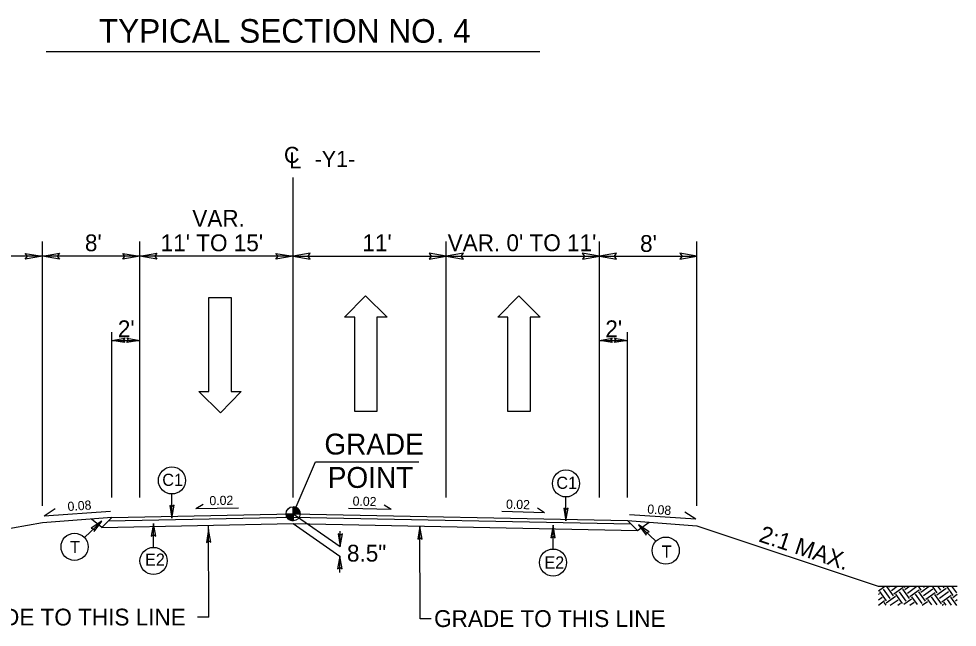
# Model space of a CAD drawing. Extents: x 3025871 to 3026431, y 707165 to 707825.
# Drawn here: x 3026143.5 to 3026210.9, y 707467.3 to 707511 of the extents above; entities that cross this region are included whole.
import ezdxf

# ---------------------------------------------------------------- set-up
doc = ezdxf.new("R2010")
doc.units = 0
for name, color, linetype in [('Prop Drainage Structure Junction Box with Manhole CELL', 7, 'Continuous'), ('Prop Drainage Structure Junction Box with Manhole Label', 7, 'Continuous'), ('Prop Drainage Structure Junction Box with Slab Lid CELL', 7, 'Continuous'), ('Prop Drainage Structure Junction Box with Slab Lid TB 840 34 CELL', 7, 'Continuous'), ('Prop Drainage Structure Plot Symbol 20 Scale', 7, 'Continuous'), ('Prop Pavement Schedule Description CELL', 7, 'Continuous'), ('Sheet Data Field CELL', 7, 'Continuous'), ('Sheet Sticker Incomplete CELL', 7, 'Continuous'), ('Sheet Typical CELL', 7, 'Continuous'), ('Typical Arrow Superelevation CELL', 7, 'Continuous'), ('Typical Grade Point Symbol CELL', 7, 'Continuous'), ('Typical Shoulder Slope CELL', 7, 'Continuous'), ('Typical Text Centerline CELL', 7, 'Continuous'), ('Typical Text Grade Point CELL', 7, 'Continuous')]:
    doc.layers.add(name, color=color, linetype=linetype)

msp = doc.modelspace()

# ---------------------------------------------------------------- linework, layer by layer
at = {"layer": 'Prop Drainage Structure Junction Box with Manhole CELL'}
for p, q in [((3026149.492, 707474.467), (3026148.75, 707475.072)), ((3026149.492, 707474.467), (3026163.223, 707474.741)), ((3026163.223, 707474.741), (3026187.945, 707474.247)), ((3026187.945, 707474.247), (3026188.79, 707474.844))]:
    msp.add_line(p, q, dxfattribs=at)
at = {"layer": 'Prop Drainage Structure Junction Box with Manhole Label'}
msp.add_line((3026163.223, 707476.605), (3026163.223, 707499.608), dxfattribs=at)
at = {"layer": 'Prop Drainage Structure Junction Box with Slab Lid CELL'}
for p, q in [((3026163.223, 707475.45), (3026163.223, 707475.953)), ((3026162.719, 707475.45), (3026163.223, 707475.45)), ((3026163.221, 707474.946), (3026163.223, 707475.45)), ((3026163.223, 707475.45), (3026163.221, 707474.946)), ((3026163.726, 707475.45), (3026163.223, 707475.45))]:
    msp.add_line(p, q, dxfattribs=at)
for points in [[(3026163.227, 707475.953), (3026163.227, 707475.953), (3026163.227, 707475.45)], [(3026163.237, 707475.953), (3026163.237, 707475.45)], [(3026163.247, 707475.952), (3026163.247, 707475.45)], [(3026163.257, 707475.952), (3026163.257, 707475.45)], [(3026163.267, 707475.951), (3026163.267, 707475.45)], [(3026163.278, 707475.95), (3026163.277, 707475.45)], [(3026163.288, 707475.949), (3026163.287, 707475.45)], [(3026163.298, 707475.948), (3026163.298, 707475.45)], [(3026163.308, 707475.947), (3026163.308, 707475.45)], [(3026163.318, 707475.945), (3026163.318, 707475.45)], [(3026163.328, 707475.942), (3026163.328, 707475.45)], [(3026163.338, 707475.94), (3026163.338, 707475.45)], [(3026163.348, 707475.938), (3026163.348, 707475.45)], [(3026163.358, 707475.934), (3026163.358, 707475.45)], [(3026163.368, 707475.932), (3026163.368, 707475.45)], [(3026163.378, 707475.929), (3026163.378, 707475.45)], [(3026163.388, 707475.925), (3026163.388, 707475.45)], [(3026163.398, 707475.922), (3026163.398, 707475.45)], [(3026163.408, 707475.918), (3026163.408, 707475.45)], [(3026163.419, 707475.913), (3026163.418, 707475.45)], [(3026163.429, 707475.909), (3026163.428, 707475.45)], [(3026163.439, 707475.904), (3026163.439, 707475.45)], [(3026163.449, 707475.9), (3026163.449, 707475.45)], [(3026163.459, 707475.894), (3026163.459, 707475.45)], [(3026163.469, 707475.889), (3026163.469, 707475.45)], [(3026163.479, 707475.883), (3026163.479, 707475.45)], [(3026163.489, 707475.877), (3026163.489, 707475.45)], [(3026163.499, 707475.871), (3026163.499, 707475.45)], [(3026163.509, 707475.864), (3026163.509, 707475.45)], [(3026163.519, 707475.856), (3026163.519, 707475.45)], [(3026163.529, 707475.849), (3026163.529, 707475.45)], [(3026163.539, 707475.841), (3026163.539, 707475.45)], [(3026163.549, 707475.833), (3026163.549, 707475.45)], [(3026163.559, 707475.824), (3026163.559, 707475.45)], [(3026163.57, 707475.815), (3026163.569, 707475.45)], [(3026163.58, 707475.805), (3026163.579, 707475.45)], [(3026163.59, 707475.794), (3026163.59, 707475.45)], [(3026163.6, 707475.783), (3026163.6, 707475.45)], [(3026163.61, 707475.771), (3026163.61, 707475.45)], [(3026163.62, 707475.759), (3026163.62, 707475.45)], [(3026163.63, 707475.745), (3026163.63, 707475.45)], [(3026163.64, 707475.731), (3026163.64, 707475.45)], [(3026163.65, 707475.715), (3026163.65, 707475.45)], [(3026163.66, 707475.698), (3026163.66, 707475.45)], [(3026163.67, 707475.68), (3026163.67, 707475.45)], [(3026163.68, 707475.659), (3026163.68, 707475.45)], [(3026163.69, 707475.636), (3026163.69, 707475.45)], [(3026163.7, 707475.608), (3026163.7, 707475.45)], [(3026162.721, 707475.45), (3026162.721, 707475.395)], [(3026162.731, 707475.45), (3026162.731, 707475.336)], [(3026162.741, 707475.45), (3026162.741, 707475.3)], [(3026162.751, 707475.45), (3026162.751, 707475.27)], [(3026162.762, 707475.45), (3026162.761, 707475.246)], [(3026162.772, 707475.45), (3026162.772, 707475.225)], [(3026162.782, 707475.45), (3026162.782, 707475.206)], [(3026162.792, 707475.45), (3026162.792, 707475.188)], [(3026162.802, 707475.45), (3026162.802, 707475.173)], [(3026162.812, 707475.45), (3026162.812, 707475.158)], [(3026162.822, 707475.45), (3026162.822, 707475.145)], [(3026162.832, 707475.45), (3026162.832, 707475.132)], [(3026162.842, 707475.45), (3026162.842, 707475.12)], [(3026162.852, 707475.45), (3026162.852, 707475.109)], [(3026162.862, 707475.45), (3026162.862, 707475.098)], [(3026162.872, 707475.45), (3026162.872, 707475.088)], [(3026162.882, 707475.45), (3026162.882, 707475.079)], [(3026162.892, 707475.45), (3026162.892, 707475.07)], [(3026162.903, 707475.45), (3026162.902, 707475.061)], [(3026162.913, 707475.45), (3026162.912, 707475.053)], [(3026162.923, 707475.45), (3026162.923, 707475.045)], [(3026162.933, 707475.45), (3026162.933, 707475.038)], [(3026162.943, 707475.45), (3026162.943, 707475.032)], [(3026162.953, 707475.45), (3026162.953, 707475.025)], [(3026162.963, 707475.45), (3026162.963, 707475.018)], [(3026162.973, 707475.45), (3026162.973, 707475.012)], [(3026162.983, 707475.45), (3026162.983, 707475.007)], [(3026162.993, 707475.45), (3026162.993, 707475.001)], [(3026163.003, 707475.45), (3026163.003, 707474.997)], [(3026163.013, 707475.45), (3026163.013, 707474.992)], [(3026163.023, 707475.45), (3026163.023, 707474.988)], [(3026163.033, 707475.45), (3026163.033, 707474.983)], [(3026163.043, 707475.45), (3026163.043, 707474.979)], [(3026163.054, 707475.45), (3026163.053, 707474.976)], [(3026163.064, 707475.45), (3026163.063, 707474.972)], [(3026163.074, 707475.45), (3026163.074, 707474.969)], [(3026163.084, 707475.45), (3026163.084, 707474.967)], [(3026163.094, 707475.45), (3026163.094, 707474.963)], [(3026163.104, 707475.45), (3026163.104, 707474.961)], [(3026163.114, 707475.45), (3026163.114, 707474.959)], [(3026163.124, 707475.45), (3026163.124, 707474.956)], [(3026163.134, 707475.45), (3026163.134, 707474.954)], [(3026163.144, 707475.45), (3026163.144, 707474.953)], [(3026163.154, 707475.45), (3026163.154, 707474.951)], [(3026163.164, 707475.45), (3026163.164, 707474.95)], [(3026163.174, 707475.45), (3026163.174, 707474.949)], [(3026163.185, 707475.45), (3026163.184, 707474.948)], [(3026163.195, 707475.45), (3026163.194, 707474.948)], [(3026163.205, 707475.45), (3026163.204, 707474.946)], [(3026163.215, 707475.45), (3026163.215, 707474.946), (3026163.215, 707474.946)], [(3026163.71, 707475.573), (3026163.71, 707475.45)], [(3026163.721, 707475.521), (3026163.72, 707475.45)]]:
    msp.add_lwpolyline(points, dxfattribs=at)
msp.add_circle((3026163.222, 707475.45), 0.504, dxfattribs=at)
for start, end in [(359.97088, 89.97088), (179.97088, 269.97088)]:
    msp.add_arc((3026163.222, 707475.45), 0.504, start, end, dxfattribs=at)
at = {"layer": 'Prop Drainage Structure Junction Box with Slab Lid TB 840 34 CELL'}
for p, q in [((3026145.502, 707508.648), (3026180.943, 707508.648)), ((3026145.223, 707476.011), (3026145.223, 707495.015)), ((3026152.223, 707476.605), (3026152.223, 707495.015)), ((3026174.223, 707476.605), (3026174.223, 707495.015)), ((3026185.223, 707476.605), (3026185.223, 707495.015)), ((3026192.223, 707476.011), (3026192.223, 707495.015)), ((3026145.223, 707493.942), (3026133.223, 707493.942)), ((3026163.223, 707493.942), (3026145.223, 707493.942)), ((3026163.223, 707493.948), (3026174.223, 707493.948)), ((3026174.223, 707493.948), (3026185.223, 707493.948)), ((3026185.223, 707493.948), (3026192.223, 707493.948)), ((3026150.223, 707476.605), (3026150.223, 707488.485)), ((3026187.223, 707476.605), (3026187.223, 707488.485)), ((3026150.223, 707487.902), (3026152.223, 707487.903)), ((3026185.223, 707487.902), (3026187.223, 707487.903)), ((3026163.223, 707475.45), (3026166.608, 707473.101)), ((3026163.219, 707474.741), (3026166.586, 707472.406)), ((3026166.608, 707473.101), (3026166.608, 707474.193)), ((3026157.165, 707468.013), (3026156.355, 707468.013)), ((3026173.147, 707467.905), (3026172.337, 707467.905))]:
    msp.add_line(p, q, dxfattribs=at)
at = {"layer": 'Prop Drainage Structure Plot Symbol 20 Scale'}
msp.add_line((3026163.223, 707475.45), (3026164.844, 707479.176), dxfattribs=at)
at = {"layer": 'Prop Pavement Schedule Description CELL'}
for p, q in [((3026150.223, 707475.19), (3026149.492, 707474.467)), ((3026149.965, 707474.935), (3026163.223, 707475.2)), ((3026150.223, 707475.19), (3026163.223, 707475.45)), ((3026163.223, 707475.45), (3026187.223, 707474.97)), ((3026163.223, 707475.2), (3026187.478, 707474.715)), ((3026187.223, 707474.97), (3026187.945, 707474.247))]:
    msp.add_line(p, q, dxfattribs=at)
at = {"layer": 'Sheet Data Field CELL'}
for p, q in [((3026157.184, 707484.22), (3026157.184, 707490.99)), ((3026157.184, 707490.99), (3026158.779, 707490.99)), ((3026158.779, 707490.99), (3026158.779, 707484.22)), ((3026166.926, 707489.57), (3026168.425, 707491.093)), ((3026168.425, 707491.093), (3026169.972, 707489.57)), ((3026177.926, 707489.57), (3026179.425, 707491.093)), ((3026179.425, 707491.093), (3026180.972, 707489.57)), ((3026167.651, 707489.57), (3026166.926, 707489.57)), ((3026167.651, 707482.8), (3026167.651, 707489.57)), ((3026169.972, 707489.57), (3026169.247, 707489.57)), ((3026169.247, 707489.57), (3026169.247, 707482.8)), ((3026178.651, 707489.57), (3026177.926, 707489.57)), ((3026178.651, 707482.8), (3026178.651, 707489.57)), ((3026180.972, 707489.57), (3026180.247, 707489.57)), ((3026180.247, 707489.57), (3026180.247, 707482.8)), ((3026158.006, 707482.697), (3026156.458, 707484.22)), ((3026156.458, 707484.22), (3026157.184, 707484.22)), ((3026159.505, 707484.22), (3026158.006, 707482.697)), ((3026158.779, 707484.22), (3026159.505, 707484.22)), ((3026169.247, 707482.8), (3026167.651, 707482.8)), ((3026180.247, 707482.8), (3026178.651, 707482.8))]:
    msp.add_line(p, q, dxfattribs=at)
at = {"layer": 'Sheet Sticker Incomplete CELL'}
for p, q in [((3026145.363, 707475.306), (3026146.138, 707475.826)), ((3026145.363, 707475.306), (3026150.111, 707475.628)), ((3026156.244, 707475.824), (3026156.759, 707476.136)), ((3026156.244, 707475.824), (3026159.311, 707475.886)), ((3026170.271, 707475.747), (3026167.204, 707475.824)), ((3026170.271, 707475.747), (3026169.757, 707476.061)), ((3026181.285, 707475.527), (3026178.218, 707475.603)), ((3026181.285, 707475.527), (3026180.771, 707475.841)), ((3026192.129, 707475.054), (3026187.381, 707475.376)), ((3026192.129, 707475.054), (3026191.354, 707475.574))]:
    msp.add_line(p, q, dxfattribs=at)
at = {"layer": 'Sheet Typical CELL'}
for p, q in [((3026150.223, 707475.19), (3026145.223, 707474.79)), ((3026187.223, 707474.97), (3026192.223, 707474.57))]:
    msp.add_line(p, q, dxfattribs=at)
at = {"layer": 'Typical Grade Point Symbol CELL'}
for p, q in [((3026154.527, 707475.143), (3026154.526, 707476.868)), ((3026182.816, 707474.93), (3026182.815, 707476.654)), ((3026148.244, 707473.737), (3026149.502, 707474.917)), ((3026153.205, 707473.033), (3026153.204, 707474.757)), ((3026157.165, 707468.013), (3026157.161, 707474.64)), ((3026172.337, 707467.905), (3026172.333, 707474.532)), ((3026181.89, 707472.916), (3026181.889, 707474.641)), ((3026189.277, 707473.475), (3026188.027, 707474.662)), ((3026166.586, 707471.234), (3026166.586, 707472.406))]:
    msp.add_line(p, q, dxfattribs=at)
for centre in [(3026154.526, 707477.84), (3026182.815, 707477.626), (3026147.535, 707473.072), (3026189.982, 707472.805), (3026153.205, 707472.061), (3026181.89, 707471.944)]:
    msp.add_circle(centre, 0.972, dxfattribs=at)
at = {"layer": 'Typical Shoulder Slope CELL'}
msp.add_line((3026164.844, 707479.176), (3026172.256, 707479.174), dxfattribs=at)
at = {"layer": 'Typical Text Centerline CELL'}
for points in [[(3026143.997, 707494.153), (3026145.223, 707493.942), (3026143.991, 707493.724), (3026144.147, 707493.942)], [(3026146.448, 707493.731), (3026145.223, 707493.942), (3026146.454, 707494.16), (3026146.298, 707493.942)], [(3026150.997, 707494.153), (3026152.223, 707493.942), (3026150.991, 707493.724), (3026151.147, 707493.942)], [(3026153.448, 707493.731), (3026152.223, 707493.942), (3026153.454, 707494.16), (3026153.298, 707493.942)], [(3026161.997, 707494.153), (3026163.223, 707493.942), (3026161.991, 707493.724), (3026162.147, 707493.942)], [(3026164.448, 707494.159), (3026163.223, 707493.948), (3026164.454, 707493.73), (3026164.298, 707493.948)], [(3026172.997, 707493.737), (3026174.223, 707493.948), (3026172.991, 707494.166), (3026173.147, 707493.948)], [(3026175.448, 707494.159), (3026174.223, 707493.948), (3026175.454, 707493.73), (3026175.298, 707493.948)], [(3026183.997, 707493.737), (3026185.223, 707493.948), (3026183.991, 707494.166), (3026184.147, 707493.948)], [(3026186.448, 707494.159), (3026185.223, 707493.948), (3026186.454, 707493.73), (3026186.298, 707493.948)], [(3026190.997, 707493.737), (3026192.223, 707493.948), (3026190.991, 707494.166), (3026191.147, 707493.948)], [(3026151.133, 707487.745), (3026150.214, 707487.903), (3026151.138, 707488.067), (3026151.021, 707487.903)], [(3026151.304, 707488.062), (3026152.223, 707487.903), (3026151.299, 707487.74), (3026151.417, 707487.903)], [(3026186.133, 707487.745), (3026185.214, 707487.903), (3026186.138, 707488.067), (3026186.021, 707487.903)], [(3026186.304, 707488.062), (3026187.223, 707487.903), (3026186.299, 707487.74), (3026186.417, 707487.903)], [(3026154.37, 707476.053), (3026154.527, 707475.143), (3026154.688, 707476.058), (3026154.527, 707475.942)], [(3026182.659, 707475.839), (3026182.816, 707474.93), (3026182.977, 707475.845), (3026182.816, 707475.728)], [(3026148.946, 707474.18), (3026149.502, 707474.917), (3026148.724, 707474.409), (3026148.92, 707474.371)], [(3026153.361, 707473.848), (3026153.204, 707474.757), (3026153.043, 707473.843), (3026153.204, 707473.959)], [(3026157.318, 707473.398), (3026157.161, 707474.307), (3026157, 707473.392), (3026157.162, 707473.509)], [(3026172.49, 707473.622), (3026172.333, 707474.532), (3026172.172, 707473.617), (3026172.333, 707473.733)], [(3026182.046, 707473.731), (3026181.889, 707474.641), (3026181.727, 707473.726), (3026181.889, 707473.842)], [(3026188.794, 707474.149), (3026188.027, 707474.662), (3026188.579, 707473.915), (3026188.606, 707474.112)], [(3026166.451, 707474.011), (3026166.608, 707473.101), (3026166.769, 707474.016), (3026166.608, 707473.9)], [(3026166.743, 707471.496), (3026166.586, 707472.406), (3026166.425, 707471.491), (3026166.586, 707471.607)]]:
    msp.add_lwpolyline(points, close=True, dxfattribs=at)
at = {"layer": 'Typical Text Grade Point CELL'}
for p, q in [((3026145.223, 707474.79), (3026133.223, 707472.699)), ((3026192.223, 707474.57), (3026205.223, 707470.237)), ((3026205.223, 707470.237), (3026210.907, 707470.237)), ((3026205.223, 707470.237), (3026210.907, 707470.237)), ((3026205.244, 707469.907), (3026205.704, 707470.238)), ((3026205.244, 707469.907), (3026205.704, 707470.238)), ((3026206.334, 707469.55), (3026205.854, 707470.219)), ((3026206.334, 707469.55), (3026205.854, 707470.219)), ((3026205.998, 707470.195), (3026206.058, 707470.239)), ((3026205.998, 707470.195), (3026206.058, 707470.239)), ((3026206.178, 707469.945), (3026206.589, 707470.24)), ((3026206.178, 707469.945), (3026206.589, 707470.24)), ((3026207.17, 707470.151), (3026207.105, 707470.242)), ((3026207.17, 707470.151), (3026207.105, 707470.242)), ((3026207.146, 707470.007), (3026207.474, 707470.243)), ((3026207.146, 707470.007), (3026207.474, 707470.243)), ((3026207.327, 707469.757), (3026207.995, 707470.237)), ((3026207.327, 707469.757), (3026207.995, 707470.237)), ((3026208.319, 707469.963), (3026208.116, 707470.245)), ((3026208.319, 707469.963), (3026208.116, 707470.245)), ((3026208.295, 707469.819), (3026208.89, 707470.247)), ((3026208.295, 707469.819), (3026208.89, 707470.247)), ((3026208.569, 707470.143), (3026208.495, 707470.246)), ((3026208.569, 707470.143), (3026208.495, 707470.246)), ((3026209.467, 707469.775), (3026209.135, 707470.237)), ((3026209.467, 707469.775), (3026209.135, 707470.237)), ((3026209.718, 707469.955), (3026209.507, 707470.249)), ((3026209.718, 707469.955), (3026209.507, 707470.249)), ((3026209.969, 707470.135), (3026209.896, 707470.237)), ((3026209.969, 707470.135), (3026209.896, 707470.237)), ((3026210.616, 707469.587), (3026210.149, 707470.237)), ((3026210.616, 707469.587), (3026210.149, 707470.237)), ((3026210.867, 707469.767), (3026210.529, 707470.237)), ((3026210.867, 707469.767), (3026210.529, 707470.237)), ((3026205.244, 707469.654), (3026205.329, 707469.715)), ((3026205.244, 707469.654), (3026205.329, 707469.715)), ((3026205.833, 707469.19), (3026205.353, 707469.859)), ((3026205.833, 707469.19), (3026205.353, 707469.859)), ((3026206.084, 707469.37), (3026205.603, 707470.039)), ((3026206.084, 707469.37), (3026205.603, 707470.039)), ((3026206.358, 707469.694), (3026207.026, 707470.174)), ((3026206.358, 707469.694), (3026207.026, 707470.174)), ((3026206.982, 707469.002), (3026206.502, 707469.67)), ((3026206.982, 707469.002), (3026206.502, 707469.67)), ((3026207.233, 707469.182), (3026206.752, 707469.851)), ((3026207.233, 707469.182), (3026206.752, 707469.851)), ((3026207.483, 707469.362), (3026207.003, 707470.031)), ((3026207.483, 707469.362), (3026207.003, 707470.031)), ((3026207.507, 707469.506), (3026208.175, 707469.986)), ((3026207.507, 707469.506), (3026208.175, 707469.986)), ((3026208.381, 707468.994), (3026207.901, 707469.663)), ((3026208.381, 707468.994), (3026207.901, 707469.663)), ((3026208.632, 707469.174), (3026208.152, 707469.843)), ((3026208.632, 707469.174), (3026208.152, 707469.843)), ((3026208.475, 707469.568), (3026209.144, 707470.049)), ((3026208.475, 707469.568), (3026209.144, 707470.049)), ((3026208.655, 707469.318), (3026209.324, 707469.798)), ((3026208.655, 707469.318), (3026209.324, 707469.798)), ((3026209.781, 707468.986), (3026209.3, 707469.655)), ((3026209.781, 707468.986), (3026209.3, 707469.655)), ((3026209.444, 707469.631), (3026210.112, 707470.111)), ((3026209.444, 707469.631), (3026210.112, 707470.111)), ((3026209.624, 707469.38), (3026210.292, 707469.861)), ((3026209.624, 707469.38), (3026210.292, 707469.861)), ((3026209.804, 707469.13), (3026210.473, 707469.61)), ((3026209.804, 707469.13), (3026210.473, 707469.61)), ((3026210.593, 707469.443), (3026210.907, 707469.669)), ((3026210.593, 707469.443), (3026210.907, 707469.669)), ((3026205.244, 707469.274), (3026205.509, 707469.464)), ((3026205.244, 707469.274), (3026205.509, 707469.464)), ((3026205.244, 707468.894), (3026205.69, 707469.214)), ((3026205.244, 707468.894), (3026205.69, 707469.214)), ((3026205.805, 707468.876), (3026205.666, 707469.07)), ((3026205.805, 707468.876), (3026205.666, 707469.07)), ((3026205.81, 707469.047), (3026206.478, 707469.527)), ((3026205.81, 707469.047), (3026206.478, 707469.527)), ((3026206.102, 707468.876), (3026206.658, 707469.276)), ((3026206.102, 707468.876), (3026206.658, 707469.276)), ((3026206.631, 707468.876), (3026206.838, 707469.026)), ((3026206.631, 707468.876), (3026206.838, 707469.026)), ((3026207.078, 707468.944), (3026207.627, 707469.339)), ((3026207.078, 707468.944), (3026207.627, 707469.339)), ((3026207.512, 707468.876), (3026207.807, 707469.088)), ((3026207.512, 707468.876), (3026207.807, 707469.088)), ((3026208.051, 707468.925), (3026207.65, 707469.482)), ((3026208.051, 707468.925), (3026207.65, 707469.482)), ((3026208.394, 707468.876), (3026208.775, 707469.151)), ((3026208.394, 707468.876), (3026208.775, 707469.151)), ((3026209.079, 707468.904), (3026208.799, 707469.294)), ((3026209.079, 707468.904), (3026208.799, 707469.294)), ((3026209.465, 707468.896), (3026209.05, 707469.474)), ((3026209.465, 707468.896), (3026209.05, 707469.474)), ((3026209.822, 707468.889), (3026209.924, 707468.963)), ((3026209.822, 707468.889), (3026209.924, 707468.963)), ((3026210.108, 707468.884), (3026209.948, 707469.106)), ((3026210.108, 707468.884), (3026209.948, 707469.106)), ((3026210.493, 707468.876), (3026210.198, 707469.286)), ((3026210.493, 707468.876), (3026210.198, 707469.286)), ((3026210.879, 707468.868), (3026210.449, 707469.467)), ((3026210.879, 707468.868), (3026210.449, 707469.467)), ((3026210.773, 707469.192), (3026210.907, 707469.289)), ((3026210.773, 707469.192), (3026210.907, 707469.289))]:
    msp.add_line(p, q, dxfattribs=at)

# ---------------------------------------------------------------- texts
at = {"layer": 'Prop Drainage Structure Junction Box with Manhole Label'}
msp.add_text('C', height=1.152, dxfattribs=at).set_placement((3026162.571, 707500.65))
for s, height, p in [('L', 1.152, (3026162.954, 707500.256)), ('-Y1-', 1.1523, (3026164.772, 707500.358))]:
    msp.add_text(s, height=height, rotation=359.9469, dxfattribs=at).set_placement(p)
at = {"layer": 'Prop Drainage Structure Junction Box with Slab Lid TB 840 34 CELL'}
msp.add_text('TYPICAL SECTION NO. 4', height=1.69489, rotation=360, dxfattribs=at).set_placement((3026149.279, 707509.281))
for s, height, p in [('VAR.', 1.2089, (3026155.99, 707496.061)), ("8'", 1.2089, (3026148.279, 707494.303)), ("11' TO 15'", 1.2089, (3026153.717, 707494.303)), ("11'", 1.2089, (3026168.2, 707494.309)), ("VAR. 0' TO 11'", 1.20892, (3026174.322, 707494.309)), ("8'", 1.2089, (3026188.137, 707494.256)), ("2'", 1.2089, (3026150.642, 707488.129)), ("2'", 1.2089, (3026185.642, 707488.129)), ('8.5"', 1.2089, (3026167.094, 707472.013)), ('GRADE TO THIS LINE', 1.20892, (3026138.899, 707467.423)), ('GRADE TO THIS LINE', 1.20892, (3026173.349, 707467.315))]:
    msp.add_text(s, height=height, dxfattribs=at).set_placement(p)
at = {"layer": 'Sheet Sticker Incomplete CELL'}
for s, rotation, p in [('0.08', 3.87963, (3026147.055, 707475.642)), ('0.02 ', 1.20285, (3026157.224, 707476.06)), ('0.02', 358.5679, (3026167.493, 707476.034)), ('0.02', 358.5679, (3026178.507, 707475.814)), ('0.08', 356.12037, (3026188.638, 707475.468))]:
    msp.add_text(s, height=0.6583, rotation=rotation, dxfattribs=at).set_placement(p)
at = {"layer": 'Typical Arrow Superelevation CELL'}
for p in [(3026153.834, 707477.452), (3026182.123, 707477.238)]:
    msp.add_text('C1', height=0.87, dxfattribs=at).set_placement(p)
for s, p in [('T', (3026147.213, 707472.625)), ('T', (3026189.687, 707472.299)), ('E2', (3026152.596, 707471.722)), ('E2', (3026181.267, 707471.514))]:
    msp.add_text(s, height=0.87, rotation=360, dxfattribs=at).set_placement(p)
at = {"layer": 'Typical Shoulder Slope CELL'}
for s, p in [('GRADE', (3026165.473, 707479.703)), ('POINT', (3026165.718, 707477.307))]:
    msp.add_text(s, height=1.5, rotation=359.98041, dxfattribs=at).set_placement(p)
at = {"layer": 'Typical Text Grade Point CELL'}
msp.add_text('2:1 MAX.', height=1.2089, rotation=341.56505, dxfattribs=at).set_placement((3026196.596, 707473.473))

doc.saveas('drawing.dxf')
